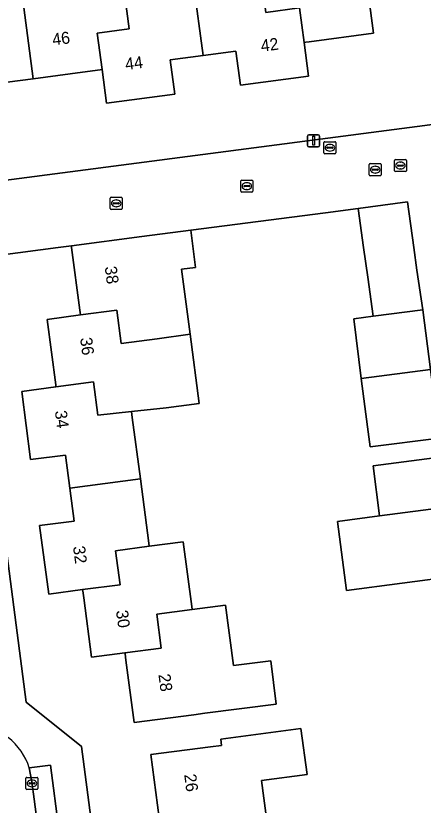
# Model space of a CAD drawing. Extents: x 158472 to 159562, y 388525 to 389606.
# Drawn here: x 159422.5 to 159456.5, y 388953.6 to 389019.3 of the extents above; entities that cross this region are included whole.
import ezdxf

# ---------------------------------------------------------------- set-up
doc = ezdxf.new("R2010")
doc.units = 0
for name, color, linetype in [('IMGEO_Brandkraan', 7, 'Continuous'), ('IMGEO_Erf', 7, 'Continuous'), ('IMGEO_Kolk', 7, 'Continuous'), ('IMGEO_Lichtmast', 7, 'Continuous'), ('IMGEO_Pand', 7, 'Continuous'), ('IMGEO_Pand_nummerreeks', 7, 'Continuous'), ('IMGEO_Parkeervlak_open', 7, 'Continuous'), ('IMGEO_Rijbaan_lokaal_open', 7, 'Continuous'), ('IMGEO_Rioolput', 7, 'Continuous'), ('IMGEO_Voetpad_open', 7, 'Continuous')]:
    doc.layers.add(name, color=color, linetype=linetype)

msp = doc.modelspace()

# ---------------------------------------------------------------- linework, layer by layer
at = {"layer": 'IMGEO_Brandkraan'}
for p, q in [((159448.207, 389007.893), (159448.207, 389008.745)), ((159448.282, 389008.819), (159449.134, 389008.819)), ((159448.695, 389008.599), (159448.72, 389008.599)), ((159449.208, 389008.745), (159449.208, 389007.893)), ((159448.466, 389008.313), (159448.466, 389008.325)), ((159448.904, 389008.276), (159448.506, 389008.276)), ((159448.509, 389008.362), (159448.907, 389008.362)), ((159448.718, 389008.039), (159448.693, 389008.039)), ((159448.95, 389008.325), (159448.95, 389008.313)), ((159449.134, 389007.819), (159448.282, 389007.819))]:
    msp.add_line(p, q, dxfattribs=at)
for points in [[(159448.207, 389007.893), (159448.207, 389008.745)], [(159448.282, 389008.819), (159449.134, 389008.819)], [(159449.208, 389008.745), (159449.208, 389007.893)], [(159449.134, 389007.819), (159448.282, 389007.819)]]:
    msp.add_lwpolyline(points, dxfattribs=at)
for centre, radius, start, end in [((159448.284, 389008.743), 0.0765, 91.55205, 178.44795), ((159448.284, 389008.743), 0.0765, 91.55205, 178.44795), ((159449.132, 389008.743), 0.0765, 1.55205, 88.44795), ((159449.132, 389008.743), 0.0765, 1.55205, 88.44795), ((159448.284, 389007.895), 0.0765, 181.55205, 268.44795), ((159448.284, 389007.895), 0.0765, 181.55205, 268.44795), ((159448.506, 389008.322), 0.0403, 85.87752, 175.75265), ((159448.503, 389008.312), 0.0366, 178.93798, 274.71019), ((159448.907, 389008.319), 0.043, 264.86636, 352.45326), ((159448.911, 389008.324), 0.0386, 1.73085, 96.63898), ((159449.132, 389007.895), 0.0765, 271.55205, 358.44795), ((159449.132, 389007.895), 0.0765, 271.55205, 358.44795)]:
    msp.add_arc(centre, radius, start, end, dxfattribs=at)
for centre, major_axis, ratio, start_param, end_param in [((159448.694, 389008.319), (-0.387, 0.002), 0.722429, 4.712389, 7.853982), ((159448.719, 389008.319), (-0.39, 0.002), 0.717154, 1.570796, 4.712389)]:
    msp.add_ellipse(centre, major_axis=major_axis, ratio=ratio, start_param=start_param, end_param=end_param, dxfattribs=at)
at = {"layer": 'IMGEO_Erf'}
for points in [[(159451.552, 389023.751), (159452.33, 389017.846), (159446.985, 389017.142), (159446.703, 389017.105), (159446.556, 389017.086), (159446.921, 389014.278), (159441.261, 389013.532), (159440.887, 389016.373), (159438.145, 389016.012), (159435.406, 389015.652), (159435.784, 389012.776), (159430.094, 389012.026), (159429.729, 389014.823), (159429.579, 389014.803), (159428.111, 389014.61), (159424.008, 389014.07), (159418.774, 389013.38)], [(159411.125, 389004.244), (159458.935, 389010.466)], [(159457.818, 388984.146), (159452.051, 388983.414), (159451.841, 388985.064), (159451.326, 388989.115), (159450.71, 388994.077), (159452.305, 388994.28), (159451.857, 388997.549), (159451.521, 389000), (159451.075, 389003.261), (159448.339, 389002.906), (159437.117, 389001.449), (159437.525, 388998.356), (159436.361, 388998.203), (159437.074, 388992.785), (159437.832, 388987.029), (159435.073, 388986.666), (159432.185, 388986.346), (159432.251, 388985.843), (159432.922, 388980.752), (159433.628, 388975.389), (159433.663, 388975.128), (159436.499, 388975.501), (159437.208, 388970.113), (159437.243, 388969.852), (159440.024, 388970.219), (159440.686, 388965.195), (159443.777, 388965.589), (159444.238, 388961.976), (159438.295, 388961.219), (159437.366, 388961.097), (159432.408, 388960.444), (159431.722, 388965.655), (159431.655, 388966.164), (159431.642, 388966.264), (159428.857, 388965.899), (159428.207, 388970.835), (159428.13, 388971.418), (159428.117, 388971.519), (159425.288, 388971.144), (159424.537, 388976.85), (159427.419, 388977.229), (159427.057, 388979.978), (159426.695, 388982.727), (159423.787, 388982.344), (159423.039, 388988.026), (159425.897, 388988.401), (159425.884, 388988.501), (159425.873, 388988.584), (159425.156, 388994.026), (159427.94, 388994.391), (159427.889, 388994.779), (159427.201, 389000), (159427.182, 389000.141), (159426.074, 389000), (159421.212, 388999.381)], [(159418.979, 388996.152), (159423.422, 388962.148), (159428.017, 388958.451), (159429.698, 388945.731)], [(159459.354, 388972.68), (159450.099, 388971.461), (159449.345, 388977.192), (159452.85, 388977.653), (159452.306, 388981.828), (159458.064, 388982.579)], [(159434.501, 388952.519), (159433.809, 388957.777), (159438.767, 388958.43), (159439.691, 388958.552), (159439.622, 388959.061), (159446.28, 388959.968), (159446.803, 388956.13), (159443.003, 388955.612), (159443.693, 388950.371)]]:
    msp.add_lwpolyline(points, dxfattribs=at)
at = {"layer": 'IMGEO_Kolk'}
for p, q in [((159451.986, 389006.067), (159451.986, 389006.919)), ((159452.061, 389006.993), (159452.913, 389006.993)), ((159452.474, 389006.773), (159452.499, 389006.773)), ((159452.987, 389006.919), (159452.987, 389006.067)), ((159452.913, 389005.993), (159452.061, 389005.993)), ((159452.245, 389006.487), (159452.245, 389006.499)), ((159452.683, 389006.45), (159452.285, 389006.45)), ((159452.288, 389006.536), (159452.686, 389006.536)), ((159452.497, 389006.213), (159452.472, 389006.213)), ((159452.729, 389006.499), (159452.729, 389006.487)), ((159441.29, 389004.697), (159441.29, 389005.549)), ((159441.365, 389005.623), (159442.217, 389005.623)), ((159441.778, 389005.403), (159441.803, 389005.403)), ((159442.291, 389005.549), (159442.291, 389004.697)), ((159442.217, 389004.623), (159441.365, 389004.623)), ((159441.549, 389005.117), (159441.549, 389005.129)), ((159441.987, 389005.08), (159441.589, 389005.08)), ((159441.592, 389005.166), (159441.99, 389005.166)), ((159441.801, 389004.843), (159441.776, 389004.843)), ((159442.033, 389005.129), (159442.033, 389005.117)), ((159430.415, 389003.263), (159430.415, 389004.115)), ((159430.49, 389004.189), (159431.342, 389004.189)), ((159430.903, 389003.969), (159430.928, 389003.969)), ((159431.416, 389004.115), (159431.416, 389003.263)), ((159430.674, 389003.683), (159430.674, 389003.695)), ((159431.112, 389003.646), (159430.714, 389003.646)), ((159430.717, 389003.732), (159431.115, 389003.732)), ((159430.926, 389003.409), (159430.901, 389003.409)), ((159431.158, 389003.695), (159431.158, 389003.683)), ((159431.342, 389003.189), (159430.49, 389003.189)), ((159423.391, 388954.958), (159423.391, 388955.81)), ((159423.466, 388955.884), (159424.318, 388955.884)), ((159423.65, 388955.378), (159423.65, 388955.39)), ((159424.088, 388955.341), (159423.69, 388955.341)), ((159423.693, 388955.427), (159424.091, 388955.427)), ((159423.879, 388955.664), (159423.904, 388955.664)), ((159424.134, 388955.39), (159424.134, 388955.378)), ((159424.392, 388955.81), (159424.392, 388954.958)), ((159424.318, 388954.884), (159423.466, 388954.884)), ((159423.902, 388955.104), (159423.877, 388955.104))]:
    msp.add_line(p, q, dxfattribs=at)
for points in [[(159451.986, 389006.067), (159451.986, 389006.919)], [(159452.061, 389006.993), (159452.913, 389006.993)], [(159452.987, 389006.919), (159452.987, 389006.067)], [(159452.913, 389005.993), (159452.061, 389005.993)], [(159441.29, 389004.697), (159441.29, 389005.549)], [(159441.365, 389005.623), (159442.217, 389005.623)], [(159442.291, 389005.549), (159442.291, 389004.697)], [(159442.217, 389004.623), (159441.365, 389004.623)], [(159430.415, 389003.263), (159430.415, 389004.115)], [(159430.49, 389004.189), (159431.342, 389004.189)], [(159431.416, 389004.115), (159431.416, 389003.263)], [(159431.342, 389003.189), (159430.49, 389003.189)], [(159423.391, 388954.958), (159423.391, 388955.81)], [(159423.466, 388955.884), (159424.318, 388955.884)], [(159424.392, 388955.81), (159424.392, 388954.958)], [(159424.318, 388954.884), (159423.466, 388954.884)]]:
    msp.add_lwpolyline(points, dxfattribs=at)
for centre, radius, start, end in [((159452.063, 389006.917), 0.0765, 91.55205, 178.44795), ((159452.063, 389006.917), 0.0765, 91.55205, 178.44795), ((159452.911, 389006.917), 0.0765, 1.55205, 88.44795), ((159452.911, 389006.917), 0.0765, 1.55205, 88.44795), ((159452.063, 389006.069), 0.0765, 181.55205, 268.44795), ((159452.063, 389006.069), 0.0765, 181.55205, 268.44795), ((159452.285, 389006.496), 0.0403, 85.87752, 175.75265), ((159452.282, 389006.486), 0.0366, 178.93798, 274.71019), ((159452.686, 389006.493), 0.043, 264.86636, 352.45326), ((159452.69, 389006.498), 0.0386, 1.73085, 96.63898), ((159452.911, 389006.069), 0.0765, 271.55205, 358.44795), ((159452.911, 389006.069), 0.0765, 271.55205, 358.44795), ((159441.367, 389005.547), 0.0765, 91.55205, 178.44795), ((159441.367, 389005.547), 0.0765, 91.55205, 178.44795), ((159442.215, 389005.547), 0.0765, 1.55205, 88.44795), ((159442.215, 389005.547), 0.0765, 1.55205, 88.44795), ((159441.367, 389004.699), 0.0765, 181.55205, 268.44795), ((159441.367, 389004.699), 0.0765, 181.55205, 268.44795), ((159441.589, 389005.126), 0.0403, 85.87752, 175.75265), ((159441.586, 389005.116), 0.0366, 178.93798, 274.71019), ((159441.99, 389005.123), 0.043, 264.86636, 352.45326), ((159441.994, 389005.128), 0.0386, 1.73085, 96.63898), ((159442.215, 389004.699), 0.0765, 271.55205, 358.44795), ((159442.215, 389004.699), 0.0765, 271.55205, 358.44795), ((159430.492, 389004.113), 0.0765, 91.55205, 178.44795), ((159430.492, 389004.113), 0.0765, 91.55205, 178.44795), ((159431.34, 389004.113), 0.0765, 1.55205, 88.44795), ((159431.34, 389004.113), 0.0765, 1.55205, 88.44795), ((159430.492, 389003.265), 0.0765, 181.55205, 268.44795), ((159430.492, 389003.265), 0.0765, 181.55205, 268.44795), ((159430.714, 389003.692), 0.0403, 85.87752, 175.75265), ((159430.711, 389003.682), 0.0366, 178.93798, 274.71019), ((159431.115, 389003.689), 0.043, 264.86636, 352.45326), ((159431.119, 389003.694), 0.0386, 1.73085, 96.63898), ((159431.34, 389003.265), 0.0765, 271.55205, 358.44795), ((159431.34, 389003.265), 0.0765, 271.55205, 358.44795), ((159423.468, 388955.808), 0.0765, 91.55205, 178.44795), ((159423.468, 388955.808), 0.0765, 91.55205, 178.44795), ((159423.69, 388955.387), 0.0403, 85.87752, 175.75265), ((159423.687, 388955.377), 0.0366, 178.93798, 274.71019), ((159424.091, 388955.384), 0.043, 264.86636, 352.45326), ((159424.095, 388955.389), 0.0386, 1.73085, 96.63898), ((159424.316, 388955.808), 0.0765, 1.55205, 88.44795), ((159424.316, 388955.808), 0.0765, 1.55205, 88.44795), ((159423.468, 388954.96), 0.0765, 181.55205, 268.44795), ((159423.468, 388954.96), 0.0765, 181.55205, 268.44795), ((159424.316, 388954.96), 0.0765, 271.55205, 358.44795), ((159424.316, 388954.96), 0.0765, 271.55205, 358.44795)]:
    msp.add_arc(centre, radius, start, end, dxfattribs=at)
for centre, major_axis, ratio, start_param, end_param in [((159452.473, 389006.493), (-0.387, 0.002), 0.722429, 4.712389, 7.853982), ((159452.498, 389006.493), (-0.39, 0.002), 0.717154, 1.570796, 4.712389), ((159441.777, 389005.123), (-0.387, 0.002), 0.722429, 4.712389, 7.853982), ((159441.802, 389005.123), (-0.39, 0.002), 0.717154, 1.570796, 4.712389), ((159430.902, 389003.689), (-0.387, 0.002), 0.722429, 4.712389, 7.853982), ((159430.927, 389003.689), (-0.39, 0.002), 0.717154, 1.570796, 4.712389), ((159423.878, 388955.384), (-0.387, 0.002), 0.722429, 4.712389, 7.853982), ((159423.903, 388955.384), (-0.39, 0.002), 0.717154, 1.570796, 4.712389)]:
    msp.add_ellipse(centre, major_axis=major_axis, ratio=ratio, start_param=start_param, end_param=end_param, dxfattribs=at)
at = {"layer": 'IMGEO_Lichtmast'}
for p, q in [((159446.856, 389008.495), (159446.856, 389009.295)), ((159446.856, 389009.295), (159446.856, 389008.495)), ((159446.956, 389009.395), (159447.746, 389009.395)), ((159447.746, 389009.395), (159446.956, 389009.395)), ((159447.846, 389009.295), (159447.846, 389008.495)), ((159447.846, 389008.495), (159447.846, 389009.295)), ((159447.746, 389008.395), (159446.956, 389008.395)), ((159446.956, 389008.395), (159447.746, 389008.395))]:
    msp.add_line(p, q, dxfattribs=at)
msp.add_lwpolyline([(159447.276, 389009.27), (159447.426, 389009.27), (159447.426, 389008.52), (159447.276, 389008.52), (159447.276, 389009.27)], dxfattribs=at)
for centre, start, end in [((159446.956, 389009.295), 90, 180), ((159446.956, 389009.295), 90, 180), ((159447.746, 389009.295), 0, 90), ((159447.746, 389009.295), 360, 90), ((159446.956, 389008.495), 180, 270), ((159446.956, 389008.495), 180, 270), ((159447.746, 389008.495), 270, 0), ((159447.746, 389008.495), 270, 0)]:
    msp.add_arc(centre, 0.1, start, end, dxfattribs=at)
at = {"layer": 'IMGEO_Pand'}
for points in [[(159442.947, 389022.697), (159443.363, 389019.591), (159446.181, 389019.967), (159446.556, 389017.086), (159446.703, 389017.105), (159446.985, 389017.142), (159452.33, 389017.846), (159451.552, 389023.751), (159448.716, 389023.378), (159448.337, 389026.26), (159443.38, 389025.607), (159442.572, 389025.5)], [(159422.713, 389023.885), (159419.662, 389023.483), (159419.793, 389022.487), (159419.233, 389022.413), (159414.424, 389021.78), (159415.21, 389015.846), (159417.906, 389016.203), (159418.286, 389013.316), (159418.437, 389013.336), (159418.774, 389013.38), (159424.008, 389014.07), (159423.225, 389020.003)], [(159431.598, 389021.203), (159431.227, 389023.974), (159425.879, 389023.271), (159425.751, 389024.244), (159422.713, 389023.885), (159423.225, 389020.003), (159424.008, 389014.07), (159428.111, 389014.61), (159429.579, 389014.803), (159429.729, 389014.823), (159429.334, 389017.855), (159431.999, 389018.212)], [(159442.947, 389022.697), (159442.72, 389022.667), (159437.358, 389021.961), (159438.145, 389016.012), (159440.887, 389016.373), (159441.261, 389013.532), (159446.921, 389014.278), (159446.556, 389017.086), (159446.181, 389019.967), (159443.363, 389019.591)], [(159437.358, 389021.961), (159432.467, 389021.317), (159431.777, 389021.226), (159431.598, 389021.203), (159431.999, 389018.212), (159429.334, 389017.855), (159429.729, 389014.823), (159430.094, 389012.026), (159435.784, 389012.776), (159435.406, 389015.652), (159438.145, 389016.012)], [(159455.173, 389003.822), (159451.075, 389003.261), (159451.521, 389000), (159451.857, 388997.549), (159452.305, 388994.28), (159456.463, 388994.808), (159455.956, 388998.111), (159455.697, 389000)], [(159437.117, 389001.449), (159433.053, 389000.914), (159427.182, 389000.141), (159427.201, 389000), (159427.889, 388994.779), (159427.94, 388994.391), (159430.964, 388994.788), (159431.327, 388992.021), (159434.316, 388992.413), (159437.074, 388992.785), (159436.361, 388998.203), (159437.525, 388998.356)], [(159437.074, 388992.785), (159434.316, 388992.413), (159431.327, 388992.021), (159430.964, 388994.788), (159427.94, 388994.391), (159425.156, 388994.026), (159425.873, 388988.584), (159425.884, 388988.501), (159425.897, 388988.401), (159429.022, 388988.811), (159429.386, 388986.035), (159432.185, 388986.346), (159435.073, 388986.666), (159437.832, 388987.029)], [(159456.463, 388994.808), (159452.305, 388994.28), (159450.71, 388994.077), (159451.326, 388989.115), (159457.093, 388989.848)], [(159457.093, 388989.848), (159451.326, 388989.115), (159451.841, 388985.064), (159452.051, 388983.414), (159457.818, 388984.146), (159457.608, 388985.797)], [(159432.185, 388986.346), (159429.386, 388986.035), (159429.022, 388988.811), (159425.897, 388988.401), (159423.039, 388988.026), (159423.787, 388982.344), (159426.695, 388982.727), (159427.057, 388979.978), (159432.922, 388980.752), (159432.251, 388985.843)], [(159452.85, 388977.653), (159458.607, 388978.411), (159458.064, 388982.579), (159452.306, 388981.828)], [(159432.922, 388980.752), (159427.057, 388979.978), (159427.419, 388977.229), (159424.537, 388976.85), (159425.288, 388971.144), (159428.117, 388971.519), (159431.235, 388971.932), (159430.861, 388974.759), (159433.663, 388975.128), (159433.628, 388975.389)], [(159458.607, 388978.411), (159452.85, 388977.653), (159449.345, 388977.192), (159450.099, 388971.461), (159459.354, 388972.68), (159459.324, 388972.907), (159459.153, 388974.224)], [(159433.663, 388975.128), (159430.861, 388974.759), (159431.235, 388971.932), (159428.117, 388971.519), (159428.13, 388971.418), (159428.207, 388970.835), (159428.857, 388965.899), (159431.642, 388966.264), (159434.657, 388966.659), (159434.289, 388969.463), (159437.243, 388969.852), (159437.208, 388970.113), (159436.499, 388975.501)], [(159437.243, 388969.852), (159434.289, 388969.463), (159434.657, 388966.659), (159431.642, 388966.264), (159431.655, 388966.164), (159431.722, 388965.655), (159432.408, 388960.444), (159437.366, 388961.097), (159438.295, 388961.219), (159444.238, 388961.976), (159443.777, 388965.589), (159440.686, 388965.195), (159440.024, 388970.219)], [(159434.563, 388952.051), (159437.735, 388952.469), (159438.108, 388949.636), (159440.909, 388950.005), (159443.693, 388950.371), (159443.003, 388955.612), (159446.803, 388956.13), (159446.28, 388959.968), (159439.622, 388959.061), (159439.691, 388958.552), (159438.767, 388958.43), (159433.809, 388957.777), (159434.501, 388952.519)]]:
    msp.add_lwpolyline(points, close=True, dxfattribs=at)
at = {"layer": 'IMGEO_Parkeervlak_open'}
msp.add_lwpolyline([(159428.607, 388932.713), (159426.274, 388950.452), (159426.125, 388951.586), (159425.426, 388956.897), (159423.667, 388956.667), (159423.874, 388955.513), (159424.08, 388954.075), (159428.532, 388919.998), (159430.25, 388920.222), (159428.756, 388931.579)], close=True, dxfattribs=at)
at = {"layer": 'IMGEO_Rijbaan_lokaal_open'}
for points in [[(159458.935, 389010.466), (159411.125, 389004.244), (159415.244, 389000), (159418.979, 388996.152), (159421.212, 388999.381), (159426.074, 389000), (159427.182, 389000.141), (159433.053, 389000.914), (159437.117, 389001.449), (159448.339, 389002.906), (159451.075, 389003.261), (159455.173, 389003.822), (159455.697, 389000), (159455.956, 388998.111), (159456.463, 388994.808), (159457.093, 388989.848)], [(159428.75, 388918.332), (159428.532, 388919.998), (159424.08, 388954.075), (159423.874, 388955.513), (159423.667, 388956.667)]]:
    msp.add_lwpolyline(points, dxfattribs=at)
msp.add_arc((159418.869, 388955.212), 5.014, 16.87429, 52.60319, dxfattribs=at)
at = {"layer": 'IMGEO_Rioolput'}
for p, q in [((159454.085, 389006.408), (159454.085, 389007.26)), ((159454.16, 389007.334), (159455.012, 389007.334)), ((159455.086, 389007.26), (159455.086, 389006.408)), ((159454.344, 389006.828), (159454.344, 389006.84)), ((159454.782, 389006.791), (159454.384, 389006.791)), ((159454.387, 389006.877), (159454.785, 389006.877)), ((159454.596, 389006.554), (159454.571, 389006.554)), ((159454.573, 389007.114), (159454.598, 389007.114)), ((159454.828, 389006.84), (159454.828, 389006.828)), ((159455.012, 389006.334), (159454.16, 389006.334))]:
    msp.add_line(p, q, dxfattribs=at)
for points in [[(159454.085, 389006.408), (159454.085, 389007.26)], [(159454.16, 389007.334), (159455.012, 389007.334)], [(159455.086, 389007.26), (159455.086, 389006.408)], [(159455.012, 389006.334), (159454.16, 389006.334)]]:
    msp.add_lwpolyline(points, dxfattribs=at)
for centre, radius, start, end in [((159454.162, 389007.258), 0.0765, 91.55205, 178.44795), ((159454.162, 389007.258), 0.0765, 91.55205, 178.44795), ((159455.01, 389007.258), 0.0765, 1.55205, 88.44795), ((159455.01, 389007.258), 0.0765, 1.55205, 88.44795), ((159454.384, 389006.837), 0.0403, 85.87752, 175.75265), ((159454.381, 389006.827), 0.0366, 178.93798, 274.71019), ((159454.785, 389006.834), 0.043, 264.86636, 352.45326), ((159454.789, 389006.839), 0.0386, 1.73085, 96.63898), ((159454.162, 389006.41), 0.0765, 181.55205, 268.44795), ((159454.162, 389006.41), 0.0765, 181.55205, 268.44795), ((159455.01, 389006.41), 0.0765, 271.55205, 358.44795), ((159455.01, 389006.41), 0.0765, 271.55205, 358.44795)]:
    msp.add_arc(centre, radius, start, end, dxfattribs=at)
for centre, major_axis, ratio, start_param, end_param in [((159454.572, 389006.834), (-0.387, 0.002), 0.722429, 4.712389, 7.853982), ((159454.597, 389006.834), (-0.39, 0.002), 0.717154, 1.570796, 4.712389)]:
    msp.add_ellipse(centre, major_axis=major_axis, ratio=ratio, start_param=start_param, end_param=end_param, dxfattribs=at)
at = {"layer": 'IMGEO_Voetpad_open'}
for points in [[(159423.422, 388962.148), (159418.979, 388996.152), (159415.244, 389000), (159411.125, 389004.244), (159410.206, 389004.124), (159409.045, 389002.423), (159410.263, 389001.592)], [(159430.372, 388913.01), (159430.575, 388912.165), (159432.729, 388912.684), (159432.155, 388915.082), (159433.465, 388917.118), (159433.04, 388920.144), (159430.463, 388939.924), (159429.698, 388945.731), (159428.017, 388958.451), (159423.422, 388962.148)], [(159423.667, 388956.667), (159425.426, 388956.897), (159426.125, 388951.586), (159426.274, 388950.452), (159428.607, 388932.713), (159428.756, 388931.579), (159430.25, 388920.222), (159428.532, 388919.998), (159428.75, 388918.332)]]:
    msp.add_lwpolyline(points, dxfattribs=at)
msp.add_arc((159418.869, 388955.212), 5.014, 16.87429, 52.60319, dxfattribs=at)

# ---------------------------------------------------------------- texts
at = {"layer": 'IMGEO_Pand_nummerreeks'}
for s, rotation, p in [('46', 7.49429, (159425.646, 389016.827)), ('42', 7.51148, (159443.016, 389016.304)), ('44', 7.50575, (159431.718, 389014.781)), ('38', 277.50554, (159429.954, 388998.39)), ('36', 277.51127, (159427.903, 388992.46)), ('34', 277.49981, (159425.797, 388986.382)), ('32', 277.49981, (159427.309, 388975.098)), ('30', 277.49981, (159430.891, 388969.753)), ('28', 277.49981, (159434.423, 388964.449)), ('26', 277.49981, (159436.57, 388956.111))]:
    msp.add_text(s, height=1, rotation=rotation, dxfattribs=at).set_placement(p)

doc.saveas('drawing.dxf')
